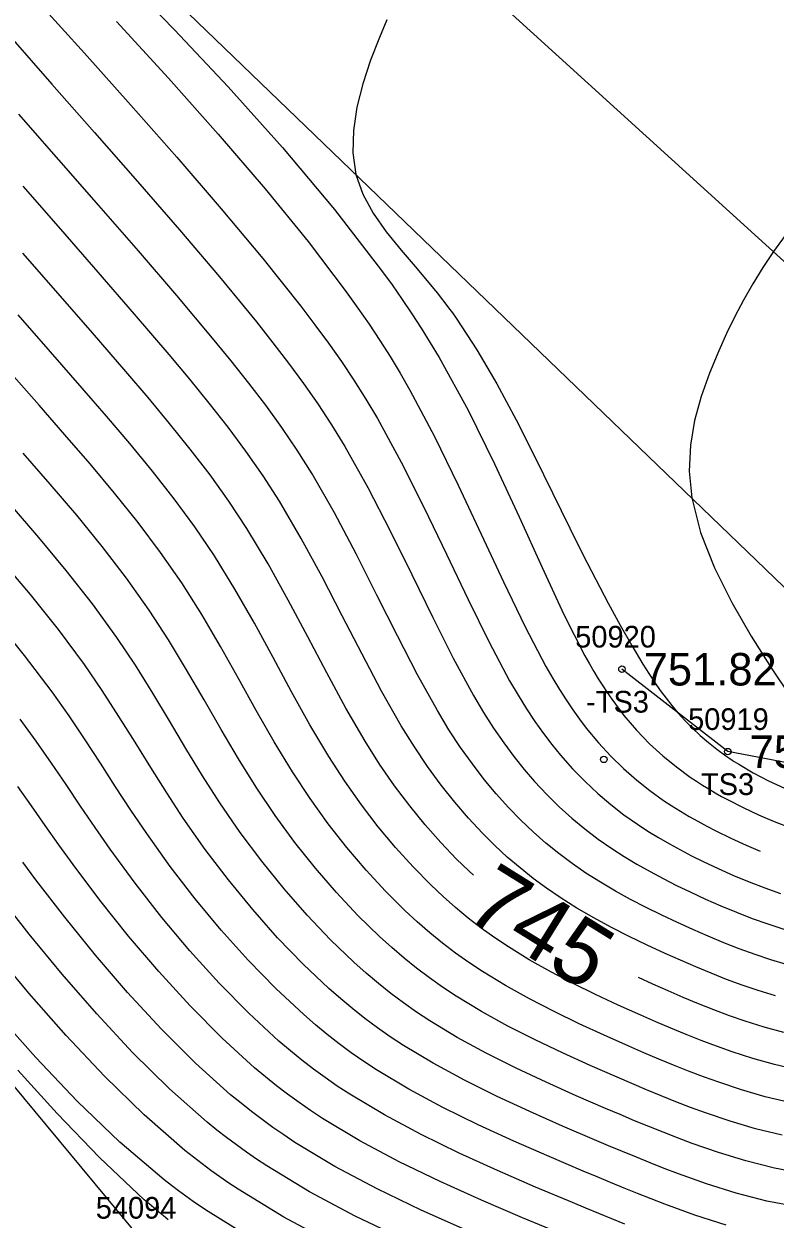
# Model space of a CAD drawing. Extents: x 1378535 to 1380697, y 997729 to 1000024.
# Drawn here: x 1379595 to 1379629.6, y 998964.8 to 999020 of the extents above; entities that cross this region are included whole.
import ezdxf

# ---------------------------------------------------------------- set-up
doc = ezdxf.new("R2010")
doc.units = 0
for name, color, linetype in [('RD_DTM_BkLn1', 7, 'Continuous'), ('RD_DTM_BkLn2', 7, 'Continuous'), ('RD_DTM_BkLn_txCode', 7, 'Continuous'), ('RD_DTM_Major1', 7, 'Continuous'), ('RD_DTM_Major1_Lbl', 7, 'Continuous'), ('RD_DTM_Minor1', 7, 'Continuous'), ('RD_EX_Road', 7, 'Continuous'), ('RD_EX_TX_Misc_ELEV', 7, 'Continuous'), ('RD_SMD_Locator', 7, 'Continuous')]:
    doc.layers.add(name, color=color, linetype=linetype)

msp = doc.modelspace()

# ---------------------------------------------------------------- linework, layer by layer
at = {"layer": 'RD_DTM_BkLn1'}
msp.add_lwpolyline([(1379644.889, 998995.516), (1379603.59, 999033.022), (1379560.539, 999073.024), (1379518.05, 999111.381), (1379475.069, 999150.602), (1379431.045, 999190.013), (1379385.062, 999231.968), (1379339.18, 999273.058), (1379294.588, 999314.047), (1379247.38, 999356.59), (1379201.7, 999398.205), (1379156.533, 999438.891)], dxfattribs=at)
at = {"layer": 'RD_DTM_BkLn2'}
for points in [[(1379549.178, 999022.196), (1379561.654, 999008.614), (1379573.991, 998995.636), (1379587.739, 998979.101), (1379600.39, 998963.869), (1379618.836, 998956.235), (1379632.894, 998950.83), (1379660.439, 998956.621)], [(1379633.695, 998985.206), (1379627.427, 998986.404), (1379622.542, 998990.205)]]:
    msp.add_lwpolyline(points, dxfattribs=at)
at = {"layer": 'RD_DTM_Major1'}
for points in [[(1379599.233, 999020.072), (1379601.628, 999017.461), (1379603.924, 999014.883), (1379606.082, 999012.365), (1379608.063, 999009.931), (1379609.828, 999007.608), (1379610.366, 999006.856), (1379610.879, 999006.113), (1379611.371, 999005.37), (1379611.846, 999004.621), (1379612.307, 999003.858), (1379612.758, 999003.074), (1379613.893, 999000.939), (1379614.99, 998998.698), (1379616.051, 998996.435), (1379617.078, 998994.23), (1379618.073, 998992.166), (1379619.037, 998990.325), (1379619.346, 998989.785), (1379619.654, 998989.275), (1379619.961, 998988.793), (1379620.269, 998988.336), (1379620.579, 998987.903), (1379620.893, 998987.491), (1379621.454, 998986.816), (1379622.029, 998986.194), (1379622.617, 998985.621), (1379623.219, 998985.093), (1379623.833, 998984.607), (1379624.458, 998984.159), (1379624.846, 998983.902), (1379625.239, 998983.656), (1379625.637, 998983.419), (1379626.041, 998983.192), (1379626.452, 998982.971), (1379626.87, 998982.756), (1379627.563, 998982.417), (1379628.272, 998982.094), (1379628.916, 998981.822)], [(1379615.691, 998980.715), (1379615.482, 998980.904), (1379614.912, 998981.454), (1379614.183, 998982.213), (1379613.462, 998983.027), (1379612.752, 998983.899), (1379612.052, 998984.831), (1379611.365, 998985.827), (1379610.69, 998986.889), (1379609.803, 998988.417), (1379608.927, 998990.034), (1379608.047, 998991.706), (1379607.149, 998993.396), (1379606.22, 998995.07), (1379605.245, 998996.692), (1379604.414, 998997.95), (1379603.543, 998999.167), (1379602.631, 999000.359), (1379601.68, 999001.541), (1379600.687, 999002.73), (1379599.653, 999003.941), (1379598.121, 999005.714), (1379596.532, 999007.539), (1379594.914, 999009.391)], [(1379630.708, 998965.392), (1379629.221, 998965.682), (1379627.802, 998966.05), (1379626.447, 998966.477), (1379625.149, 998966.94), (1379624.494, 998967.188), (1379623.849, 998967.441), (1379623.208, 998967.699), (1379622.568, 998967.962), (1379621.922, 998968.232), (1379621.268, 998968.509), (1379619.801, 998969.137), (1379618.295, 998969.803), (1379616.779, 998970.506), (1379615.282, 998971.249), (1379613.832, 998972.032), (1379612.458, 998972.857), (1379611.85, 998973.257), (1379611.261, 998973.669), (1379610.687, 998974.096), (1379610.125, 998974.539), (1379609.569, 998975.002), (1379609.017, 998975.487), (1379607.834, 998976.607), (1379606.661, 998977.825), (1379605.509, 998979.123), (1379604.392, 998980.486), (1379603.321, 998981.895), (1379602.309, 998983.336), (1379601.547, 998984.498), (1379600.812, 998985.667), (1379600.083, 998986.845), (1379599.343, 998988.03), (1379598.573, 998989.221), (1379597.753, 998990.418), (1379596.553, 998992.033), (1379595.257, 998993.65), (1379593.894, 998995.263)], [(1379612.401, 998963.95), (1379610.23, 998964.99), (1379608.134, 998966.103), (1379606.16, 998967.298), (1379605.685, 998967.614), (1379605.218, 998967.937), (1379604.76, 998968.268), (1379604.308, 998968.608), (1379603.861, 998968.957), (1379603.417, 998969.318), (1379601.674, 998970.856), (1379599.97, 998972.537), (1379598.316, 998974.316), (1379596.724, 998976.149), (1379595.207, 998977.992), (1379593.776, 998979.8)], [(1379630.009, 998973.452), (1379629.104, 998973.699), (1379628.221, 998973.977), (1379627.495, 998974.229), (1379626.78, 998974.494), (1379626.072, 998974.773), (1379625.37, 998975.065), (1379624.668, 998975.367), (1379623.965, 998975.679), (1379623.299, 998975.982)]]:
    msp.add_lwpolyline(points, dxfattribs=at)
at = {"layer": 'RD_DTM_Minor1'}
for points in [[(1379599.591, 999022.067), (1379601.902, 999019.691), (1379604.375, 999017.054), (1379606.879, 999014.257), (1379609.283, 999011.405), (1379611.455, 999008.599), (1379611.941, 999007.926), (1379612.406, 999007.259), (1379612.853, 999006.594), (1379613.284, 999005.929), (1379613.701, 999005.26), (1379614.105, 999004.584), (1379615.441, 999002.155), (1379616.666, 998999.678), (1379617.799, 998997.231), (1379618.859, 998994.89), (1379619.865, 998992.729), (1379620.835, 998990.825), (1379621.039, 998990.459), (1379621.243, 998990.107), (1379621.447, 998989.769), (1379621.652, 998989.443), (1379621.859, 998989.13), (1379622.067, 998988.829), (1379622.634, 998988.075), (1379623.217, 998987.391), (1379623.815, 998986.771), (1379624.428, 998986.209), (1379625.053, 998985.699), (1379625.691, 998985.234), (1379625.973, 998985.044), (1379626.259, 998984.86), (1379626.547, 998984.683), (1379626.839, 998984.511), (1379627.134, 998984.343), (1379627.434, 998984.18), (1379628.131, 998983.822), (1379628.845, 998983.487), (1379629.567, 998983.178), (1379630.29, 998982.901)], [(1379595.637, 999020.957), (1379597.748, 999018.609), (1379599.89, 999016.215), (1379602.01, 999013.813), (1379604.057, 999011.442), (1379605.979, 999009.142), (1379607.724, 999006.953), (1379608.382, 999006.087), (1379609.006, 999005.237), (1379609.602, 999004.39), (1379610.173, 999003.535), (1379610.725, 999002.662), (1379611.263, 999001.76), (1379612.361, 998999.754), (1379613.422, 998997.646), (1379614.449, 998995.509), (1379615.446, 998993.419), (1379616.416, 998991.449), (1379617.361, 998989.675), (1379617.751, 998989.006), (1379618.138, 998988.381), (1379618.526, 998987.796), (1379618.915, 998987.246), (1379619.309, 998986.728), (1379619.708, 998986.239), (1379620.266, 998985.61), (1379620.837, 998985.024), (1379621.423, 998984.478), (1379622.021, 998983.97), (1379622.633, 998983.496), (1379623.257, 998983.055), (1379623.741, 998982.739), (1379624.232, 998982.438), (1379624.732, 998982.15), (1379625.239, 998981.873), (1379625.755, 998981.606), (1379626.279, 998981.345), (1379626.976, 998981.015), (1379627.685, 998980.697), (1379628.403, 998980.397), (1379629.126, 998980.117), (1379629.852, 998979.863)], [(1379611.701, 999020.147), (1379611.357, 999019.344), (1379610.946, 999018.284), (1379610.59, 999017.202), (1379610.317, 999016.118), (1379610.155, 999015.049), (1379610.13, 999014.012), (1379610.271, 999013.025), (1379610.593, 999012.105), (1379611.07, 999011.231), (1379611.67, 999010.381), (1379612.356, 999009.533), (1379613.096, 999008.667), (1379613.855, 999007.761), (1379614.03, 999007.543), (1379614.203, 999007.322), (1379614.376, 999007.098), (1379614.548, 999006.869), (1379614.718, 999006.636), (1379614.888, 999006.398), (1379615.846, 999004.94), (1379616.768, 999003.364), (1379617.657, 999001.712), (1379618.514, 999000.025), (1379619.341, 998998.343), (1379620.14, 998996.71), (1379620.743, 998995.496), (1379621.33, 998994.342), (1379621.9, 998993.253), (1379622.453, 998992.235), (1379622.989, 998991.293), (1379623.507, 998990.434), (1379623.777, 998990.01), (1379624.043, 998989.61), (1379624.309, 998989.23), (1379624.576, 998988.869), (1379624.847, 998988.526), (1379625.123, 998988.197), (1379625.454, 998987.831), (1379625.797, 998987.481), (1379626.154, 998987.145), (1379626.526, 998986.824), (1379626.916, 998986.516), (1379627.325, 998986.218), (1379627.422, 998986.151), (1379627.52, 998986.085), (1379627.62, 998986.019), (1379627.72, 998985.953), (1379627.822, 998985.888), (1379627.925, 998985.824), (1379628.598, 998985.428), (1379629.305, 998985.057), (1379630.032, 998984.718)], [(1379594.338, 999019.367), (1379596.25, 999017.191), (1379598.221, 999014.955), (1379600.2, 999012.7), (1379602.137, 999010.467), (1379603.982, 999008.295), (1379605.684, 999006.225), (1379606.446, 999005.264), (1379607.168, 999004.323), (1379607.855, 999003.388), (1379608.513, 999002.444), (1379609.147, 999001.478), (1379609.762, 999000.477), (1379610.824, 998998.581), (1379611.85, 998996.591), (1379612.845, 998994.572), (1379613.813, 998992.59), (1379614.76, 998990.709), (1379615.692, 998988.994), (1379616.157, 998988.214), (1379616.62, 998987.488), (1379617.086, 998986.811), (1379617.554, 998986.178), (1379618.028, 998985.585), (1379618.51, 998985.026), (1379619.07, 998984.426), (1379619.642, 998983.863), (1379620.228, 998983.335), (1379620.827, 998982.838), (1379621.44, 998982.373), (1379622.067, 998981.935), (1379622.645, 998981.563), (1379623.234, 998981.209), (1379623.834, 998980.872), (1379624.443, 998980.548), (1379625.062, 998980.236), (1379625.69, 998979.933), (1379626.391, 998979.608), (1379627.1, 998979.295), (1379627.817, 998978.996), (1379628.539, 998978.716), (1379629.267, 998978.457), (1379629.999, 998978.223)], [(1379630.123, 998976.59), (1379629.41, 998976.802), (1379628.677, 998977.045), (1379627.951, 998977.309), (1379627.232, 998977.591), (1379626.519, 998977.888), (1379625.81, 998978.199), (1379625.107, 998978.52), (1379624.378, 998978.864), (1379623.656, 998979.22), (1379622.942, 998979.589), (1379622.241, 998979.975), (1379621.553, 998980.38), (1379620.881, 998980.807), (1379620.25, 998981.242), (1379619.635, 998981.702), (1379619.034, 998982.189), (1379618.447, 998982.705), (1379617.872, 998983.251), (1379617.309, 998983.83), (1379616.746, 998984.456), (1379616.191, 998985.122), (1379615.643, 998985.835), (1379615.101, 998986.598), (1379614.562, 998987.418), (1379614.026, 998988.298), (1379613.107, 998989.953), (1379612.182, 998991.746), (1379611.243, 998993.624), (1379610.281, 998995.53), (1379609.288, 998997.41), (1379608.256, 998999.209), (1379607.568, 999000.302), (1379606.855, 999001.354), (1379606.113, 999002.381), (1379605.337, 999003.4), (1379604.521, 999004.426), (1379603.662, 999005.475), (1379602.01, 999007.441), (1379600.246, 999009.494), (1379598.415, 999011.597), (1379594.73, 999015.806)], [(1379629.618, 998975.145), (1379628.818, 998975.39), (1379628.087, 998975.638), (1379627.366, 998975.903), (1379626.651, 998976.184), (1379625.942, 998976.478), (1379625.236, 998976.784), (1379624.531, 998977.101), (1379623.701, 998977.486), (1379622.874, 998977.885), (1379622.054, 998978.3), (1379621.248, 998978.735), (1379620.46, 998979.192), (1379619.693, 998979.673), (1379619.059, 998980.106), (1379618.442, 998980.561), (1379617.84, 998981.039), (1379617.252, 998981.544), (1379616.676, 998982.077), (1379616.109, 998982.641), (1379615.463, 998983.333), (1379614.826, 998984.072), (1379614.198, 998984.864), (1379613.578, 998985.712), (1379612.965, 998986.621), (1379612.359, 998987.595), (1379611.455, 998989.188), (1379610.553, 998990.894), (1379609.643, 998992.667), (1379608.714, 998994.465), (1379607.753, 998996.24), (1379606.75, 998997.949), (1379605.99, 998999.127), (1379605.199, 999000.262), (1379604.373, 999001.372), (1379603.509, 999002.473), (1379602.605, 999003.581), (1379601.656, 999004.713), (1379600.062, 999006.581), (1379598.384, 999008.52), (1379596.66, 999010.496), (1379594.925, 999012.479)], [(1379630.187, 999010.369), (1379629.529, 999009.465), (1379629.036, 999008.726), (1379628.578, 999007.982), (1379628.15, 999007.23), (1379627.749, 999006.466), (1379627.369, 999005.686), (1379627.006, 999004.888), (1379626.576, 999003.857), (1379626.194, 999002.789), (1379625.892, 999001.681), (1379625.699, 999000.533), (1379625.645, 998999.341), (1379625.76, 998998.106), (1379626.163, 998996.511), (1379626.803, 998994.887), (1379627.608, 998993.278), (1379628.507, 998991.725), (1379629.428, 998990.273), (1379630.301, 998988.963)], [(1379630.606, 998971.735), (1379629.579, 998971.973), (1379628.583, 998972.253), (1379627.617, 998972.566), (1379626.9, 998972.819), (1379626.194, 998973.085), (1379625.496, 998973.361), (1379624.802, 998973.648), (1379624.107, 998973.946), (1379623.407, 998974.252), (1379622.371, 998974.717), (1379621.328, 998975.203), (1379620.288, 998975.712), (1379619.264, 998976.246), (1379618.266, 998976.807), (1379617.306, 998977.398), (1379616.67, 998977.824), (1379616.053, 998978.268), (1379615.454, 998978.732), (1379614.867, 998979.218), (1379614.291, 998979.729), (1379613.72, 998980.267), (1379612.905, 998981.095), (1379612.099, 998981.985), (1379611.304, 998982.938), (1379610.524, 998983.955), (1379609.762, 998985.036), (1379609.019, 998986.181), (1379608.152, 998987.641), (1379607.302, 998989.17), (1379606.452, 998990.74), (1379605.586, 998992.325), (1379604.688, 998993.9), (1379603.742, 998995.437), (1379602.838, 998996.772), (1379601.886, 998998.069), (1379600.888, 998999.343), (1379599.848, 999000.607), (1379598.768, 999001.875), (1379597.653, 999003.162), (1379596.189, 999004.84), (1379594.69, 999006.552)], [(1379630.267, 998970.225), (1379629.142, 998970.493), (1379628.057, 998970.808), (1379627.008, 998971.156), (1379626.302, 998971.41), (1379625.608, 998971.674), (1379624.922, 998971.947), (1379624.237, 998972.23), (1379623.551, 998972.522), (1379622.858, 998972.822), (1379621.718, 998973.327), (1379620.563, 998973.857), (1379619.409, 998974.414), (1379618.271, 998974.999), (1379617.164, 998975.614), (1379616.104, 998976.26), (1379615.471, 998976.682), (1379614.858, 998977.119), (1379614.261, 998977.575), (1379613.678, 998978.052), (1379613.103, 998978.552), (1379612.534, 998979.078), (1379611.631, 998979.976), (1379610.736, 998980.945), (1379609.856, 998981.981), (1379608.994, 998983.083), (1379608.156, 998984.247), (1379607.346, 998985.471), (1379606.501, 998986.861), (1379605.678, 998988.3), (1379604.858, 998989.77), (1379604.024, 998991.253), (1379603.157, 998992.73), (1379602.24, 998994.183), (1379601.265, 998995.591), (1379600.229, 998996.968), (1379599.143, 998998.325), (1379598.013, 998999.672), (1379596.847, 999001.019), (1379595.655, 999002.377), (1379594.263, 999003.96)], [(1379629.922, 998968.712), (1379628.7, 998969.012), (1379627.525, 998969.363), (1379626.394, 998969.748), (1379625.703, 998970.002), (1379625.022, 998970.263), (1379624.349, 998970.532), (1379623.677, 998970.81), (1379623.002, 998971.095), (1379622.319, 998971.389), (1379621.072, 998971.934), (1379619.803, 998972.509), (1379618.531, 998973.113), (1379617.276, 998973.75), (1379616.058, 998974.419), (1379614.896, 998975.124), (1379614.268, 998975.539), (1379613.661, 998975.97), (1379613.069, 998976.417), (1379612.49, 998976.883), (1379611.92, 998977.372), (1379611.354, 998977.886), (1379610.36, 998978.856), (1379609.376, 998979.906), (1379608.407, 998981.027), (1379607.461, 998982.215), (1379606.547, 998983.461), (1379605.67, 998984.76), (1379604.85, 998986.077), (1379604.055, 998987.426), (1379603.266, 998988.797), (1379602.463, 998990.179), (1379601.628, 998991.56), (1379600.741, 998992.929), (1379599.692, 998994.408), (1379598.572, 998995.865), (1379597.395, 998997.306), (1379596.175, 998998.736), (1379594.924, 999000.162)], [(1379630.953, 998966.937), (1379629.573, 998967.198), (1379628.253, 998967.532), (1379626.988, 998967.919), (1379625.775, 998968.342), (1379625.1, 998968.594), (1379624.436, 998968.852), (1379623.778, 998969.116), (1379623.12, 998969.387), (1379622.459, 998969.665), (1379621.788, 998969.951), (1379620.433, 998970.538), (1379619.047, 998971.157), (1379617.654, 998971.811), (1379616.28, 998972.5), (1379614.948, 998973.225), (1379613.681, 998973.989), (1379613.062, 998974.398), (1379612.462, 998974.819), (1379611.878, 998975.257), (1379611.306, 998975.712), (1379610.742, 998976.189), (1379610.181, 998976.689), (1379609.094, 998977.734), (1379608.017, 998978.866), (1379606.958, 998980.075), (1379605.927, 998981.349), (1379604.935, 998982.678), (1379603.991, 998984.049), (1379603.199, 998985.289), (1379602.434, 998986.549), (1379601.675, 998987.822), (1379600.903, 998989.105), (1379600.1, 998990.39), (1379599.245, 998991.674), (1379598.122, 998993.222), (1379596.915, 998994.759), (1379595.645, 998996.285), (1379594.333, 998997.8)], [(1379627.348, 998964.569), (1379625.9, 998965.037), (1379624.516, 998965.54), (1379623.884, 998965.783), (1379623.26, 998966.03), (1379622.64, 998966.28), (1379622.019, 998966.535), (1379621.393, 998966.796), (1379620.758, 998967.062), (1379619.176, 998967.733), (1379617.547, 998968.445), (1379615.904, 998969.199), (1379614.28, 998969.997), (1379612.71, 998970.84), (1379611.226, 998971.73), (1379610.634, 998972.119), (1379610.059, 998972.52), (1379609.498, 998972.933), (1379608.947, 998973.363), (1379608.404, 998973.81), (1379607.863, 998974.278), (1379606.58, 998975.476), (1379605.308, 998976.782), (1379604.062, 998978.172), (1379602.857, 998979.623), (1379601.705, 998981.114), (1379600.623, 998982.623), (1379599.894, 998983.703), (1379599.19, 998984.783), (1379598.493, 998985.866), (1379597.785, 998986.954), (1379597.048, 998988.052), (1379596.266, 998989.161), (1379594.987, 998990.841), (1379593.6, 998992.539)], [(1379622.668, 998964.619), (1379622.072, 998964.861), (1379621.475, 998965.105), (1379620.873, 998965.355), (1379620.262, 998965.609), (1379618.56, 998966.325), (1379616.802, 998967.084), (1379615.029, 998967.891), (1379613.276, 998968.745), (1379611.582, 998969.65), (1379609.984, 998970.607), (1379609.411, 998970.984), (1379608.854, 998971.371), (1379608.31, 998971.77), (1379607.775, 998972.183), (1379607.247, 998972.612), (1379606.722, 998973.059), (1379605.333, 998974.339), (1379603.96, 998975.734), (1379602.618, 998977.218), (1379601.322, 998978.76), (1379600.087, 998980.334), (1379598.93, 998981.91), (1379598.238, 998982.905), (1379597.567, 998983.895), (1379596.902, 998984.884), (1379596.228, 998985.878), (1379595.527, 998986.881), (1379594.785, 998987.9)], [(1379619.782, 998964.149), (1379617.953, 998964.911), (1379616.062, 998965.72), (1379614.153, 998966.58), (1379612.267, 998967.493), (1379610.444, 998968.463), (1379608.728, 998969.493), (1379608.18, 998969.854), (1379607.646, 998970.224), (1379607.123, 998970.605), (1379606.609, 998970.998), (1379606.101, 998971.406), (1379605.596, 998971.83), (1379604.098, 998973.192), (1379602.619, 998974.68), (1379601.177, 998976.259), (1379599.787, 998977.895), (1379598.466, 998979.553), (1379597.229, 998981.199), (1379596.577, 998982.105), (1379595.942, 998983.003), (1379595.312, 998983.899), (1379594.674, 998984.799)], [(1379615.328, 998964.351), (1379613.278, 998965.266), (1379611.252, 998966.241), (1379609.296, 998967.28), (1379607.455, 998968.388), (1379606.939, 998968.73), (1379606.434, 998969.079), (1379605.94, 998969.438), (1379605.452, 998969.807), (1379604.971, 998970.189), (1379604.492, 998970.584), (1379602.876, 998972.033), (1379601.288, 998973.616), (1379599.742, 998975.293), (1379598.255, 998977.025), (1379596.841, 998978.771), (1379595.515, 998980.493), (1379594.907, 998981.306)], [(1379609.198, 998963.741), (1379606.951, 998964.937), (1379604.833, 998966.228), (1379604.411, 998966.511), (1379603.996, 998966.799), (1379603.587, 998967.094), (1379603.183, 998967.395), (1379602.782, 998967.703), (1379602.385, 998968.019), (1379600.501, 998969.651), (1379598.672, 998971.434), (1379596.901, 998973.322), (1379595.193, 998975.266), (1379593.554, 998977.222)], [(1379605.738, 998963.786), (1379603.457, 998965.192), (1379603.11, 998965.427), (1379602.768, 998965.665), (1379602.429, 998965.908), (1379602.094, 998966.154), (1379601.762, 998966.405), (1379601.432, 998966.661), (1379599.385, 998968.395), (1379597.412, 998970.289), (1379595.504, 998972.3), (1379593.652, 998974.383)], [(1379601.616, 998964.819), (1379601.392, 998964.999), (1379601.17, 998965.18), (1379600.949, 998965.364), (1379600.73, 998965.55), (1379600.511, 998965.739), (1379598.443, 998967.682), (1379596.499, 998969.719), (1379594.685, 998971.723)]]:
    msp.add_lwpolyline(points, dxfattribs=at)
at = {"layer": 'RD_EX_Road'}
msp.add_lwpolyline([(1379637.067, 998987.215), (1379597.137, 999025.676), (1379553.307, 999065.907), (1379510.702, 999104.297), (1379468.488, 999142.894), (1379424.884, 999182.89), (1379377.902, 999224.837), (1379333.605, 999264.984), (1379287.277, 999307.211), (1379240.784, 999348.984), (1379194.921, 999391.17), (1379151.382, 999431.093)], dxfattribs=at)
at = {"layer": 'RD_SMD_Locator'}
for centre in [(1379622.542, 998990.205), (1379627.427, 998986.404), (1379621.706, 998986.048)]:
    msp.add_circle(centre, 0.15, dxfattribs=at)

# ---------------------------------------------------------------- texts
at = {"layer": 'RD_DTM_BkLn_txCode'}
for s, p in [('50920', (1379620.385, 998991.205)), ('-TS3', (1379620.888, 998988.205)), ('50919', (1379625.592, 998987.404)), ('TS3', (1379626.183, 998984.404)), ('54094', (1379598.272, 998964.869))]:
    msp.add_text(s, height=1, dxfattribs=at).set_placement(p)
at = {"layer": 'RD_DTM_Major1_Lbl'}
msp.add_text('745', height=3, rotation=328.1139, dxfattribs=at).set_placement((1379615.198, 998978.825))
at = {"layer": 'RD_EX_TX_Misc_ELEV'}
for s, p in [('751.82', (1379623.542, 998989.455)), ('752.16', (1379628.427, 998985.654))]:
    msp.add_text(s, height=1.5, dxfattribs=at).set_placement(p)

doc.saveas('drawing.dxf')
